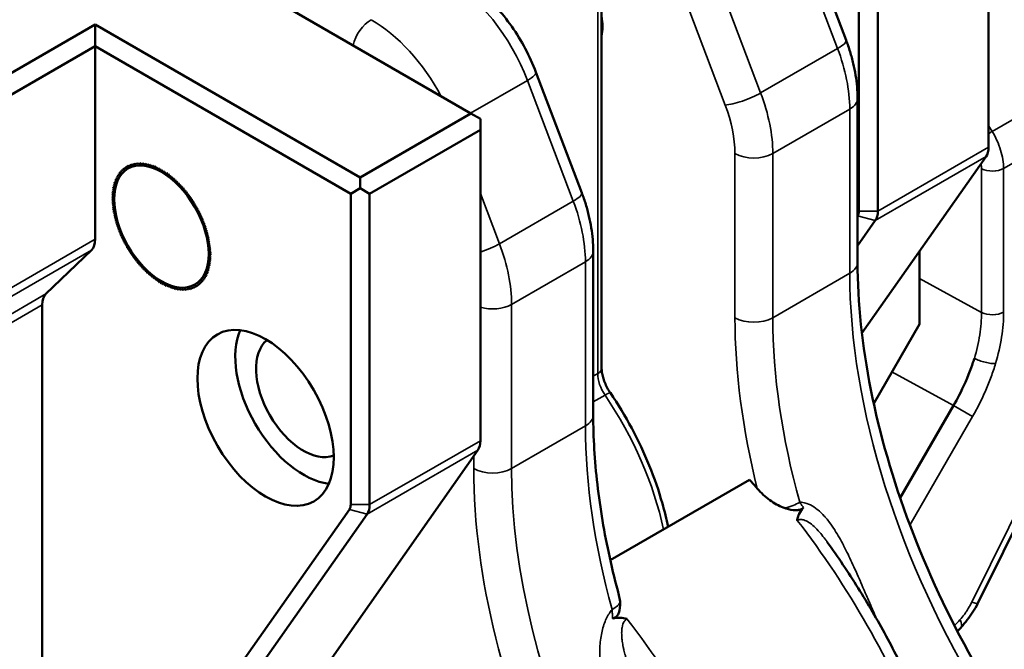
# Model space of a CAD drawing. Header units: millimetres. Extents: x 0 to 14369, y -869 to 2970.
# Tile 700 of 787: x 3628 to 3664, y 1817 to 1840. Entities that reach past the tile are written whole.
import ezdxf

# ---------------------------------------------------------------- set-up
doc = ezdxf.new("R2010")
doc.units = ezdxf.units.MM
doc.header["$LTSCALE"] = 10
doc.layers.add('Sichtbar (ISO)', color=7, linetype='Continuous', lineweight=50)
doc.layers.add('Sichtbar schmal (ISO)', color=7, linetype='Continuous', lineweight=35)

msp = doc.modelspace()

# ---------------------------------------------------------------- linework, layer by layer
at = {"layer": 'Sichtbar (ISO)'}
for p, q in [((3649.38, 1827.172), (3649.38, 1852.969)), ((3663.835, 1847.035), (3663.835, 1835.426)), ((3630.707, 1844.647), (3644.496, 1836.686)), ((3658.991, 1833.037), (3658.991, 1844.647)), ((3659.699, 1833.037), (3659.699, 1844.647)), ((3658.513, 1839.422), (3656.799, 1843.93)), ((3630.46, 1840.013), (3621.161, 1834.645)), ((3630.46, 1840.013), (3640.359, 1834.297)), ((3630.46, 1840.013), (3630.46, 1839.196)), ((3630.46, 1839.196), (3621.515, 1834.032)), ((3640.006, 1833.685), (3630.46, 1839.196)), ((3630.46, 1839.196), (3630.46, 1831.988)), ((3648.638, 1833.721), (3646.924, 1838.229)), ((3658.942, 1831.124), (3658.942, 1837.256)), ((3644.496, 1836.686), (3640.359, 1834.297)), ((3644.849, 1836.482), (3644.496, 1836.686)), ((3644.849, 1836.073), (3644.849, 1836.482)), ((3644.849, 1836.073), (3640.713, 1833.685)), ((3644.849, 1836.073), (3644.849, 1824.464)), ((3631.898, 1834.768), (3631.906, 1834.815)), ((3631.906, 1834.815), (3631.95, 1834.779)), ((3631.95, 1834.779), (3631.96, 1834.825)), ((3631.96, 1834.825), (3632.004, 1834.786)), ((3632.004, 1834.786), (3632.015, 1834.831)), ((3632.015, 1834.831), (3632.058, 1834.791)), ((3632.058, 1834.791), (3632.071, 1834.834)), ((3632.071, 1834.834), (3632.114, 1834.793)), ((3632.114, 1834.793), (3632.128, 1834.835)), ((3632.128, 1834.835), (3632.171, 1834.793)), ((3632.171, 1834.793), (3632.186, 1834.833)), ((3632.186, 1834.833), (3632.228, 1834.789)), ((3632.228, 1834.789), (3632.245, 1834.828)), ((3632.245, 1834.828), (3632.287, 1834.782)), ((3632.287, 1834.782), (3632.305, 1834.82)), ((3632.305, 1834.82), (3632.346, 1834.773)), ((3632.346, 1834.773), (3632.366, 1834.809)), ((3632.366, 1834.809), (3632.406, 1834.761)), ((3663.74, 1835.072), (3659.102, 1828.474)), ((3671.637, 1834.964), (3663.435, 1818.391)), ((3631.342, 1834.442), (3631.386, 1834.429)), ((3631.354, 1834.385), (3631.342, 1834.442)), ((3631.375, 1834.487), (3631.419, 1834.472)), ((3631.386, 1834.429), (3631.375, 1834.487)), ((3631.41, 1834.529), (3631.454, 1834.512)), ((3631.419, 1834.472), (3631.41, 1834.529)), ((3631.446, 1834.568), (3631.491, 1834.549)), ((3631.454, 1834.512), (3631.446, 1834.568)), ((3631.485, 1834.605), (3631.53, 1834.584)), ((3631.491, 1834.549), (3631.485, 1834.605)), ((3631.525, 1834.639), (3631.571, 1834.617)), ((3631.53, 1834.584), (3631.525, 1834.639)), ((3631.613, 1834.647), (3631.568, 1834.671)), ((3631.571, 1834.617), (3631.568, 1834.671)), ((3631.657, 1834.674), (3631.611, 1834.7)), ((3631.611, 1834.7), (3631.613, 1834.647)), ((3631.702, 1834.698), (3631.657, 1834.726)), ((3631.657, 1834.726), (3631.657, 1834.674)), ((3631.704, 1834.75), (3631.702, 1834.698)), ((3631.704, 1834.75), (3631.749, 1834.72)), ((3631.749, 1834.72), (3631.752, 1834.77)), ((3631.752, 1834.77), (3631.797, 1834.739)), ((3631.797, 1834.739), (3631.802, 1834.788)), ((3631.802, 1834.788), (3631.847, 1834.755)), ((3631.847, 1834.755), (3631.853, 1834.803)), ((3631.853, 1834.803), (3631.898, 1834.768)), ((3632.406, 1834.761), (3632.428, 1834.795)), ((3632.428, 1834.795), (3632.467, 1834.746)), ((3632.467, 1834.746), (3632.49, 1834.778)), ((3632.49, 1834.778), (3632.528, 1834.728)), ((3632.528, 1834.728), (3632.552, 1834.759)), ((3632.552, 1834.759), (3632.59, 1834.708)), ((3632.59, 1834.708), (3632.615, 1834.737)), ((3632.615, 1834.737), (3632.652, 1834.685)), ((3632.652, 1834.685), (3632.679, 1834.712)), ((3632.679, 1834.712), (3632.714, 1834.659)), ((3632.714, 1834.659), (3632.742, 1834.684)), ((3632.742, 1834.684), (3632.777, 1834.63)), ((3632.777, 1834.63), (3632.806, 1834.653)), ((3632.806, 1834.653), (3632.84, 1834.599)), ((3632.84, 1834.599), (3632.87, 1834.62)), ((3632.87, 1834.62), (3632.903, 1834.565)), ((3632.903, 1834.565), (3632.935, 1834.584)), ((3632.935, 1834.584), (3632.966, 1834.529)), ((3632.966, 1834.529), (3632.999, 1834.546)), ((3632.999, 1834.546), (3633.029, 1834.49)), ((3633.029, 1834.49), (3633.063, 1834.505)), ((3633.063, 1834.505), (3633.092, 1834.448)), ((3633.092, 1834.448), (3633.127, 1834.462)), ((3633.127, 1834.462), (3633.155, 1834.404)), ((3631.185, 1834.127), (3631.226, 1834.126)), ((3631.206, 1834.068), (3631.185, 1834.127)), ((3631.206, 1834.185), (3631.247, 1834.182)), ((3631.226, 1834.126), (3631.206, 1834.185)), ((3631.229, 1834.241), (3631.271, 1834.236)), ((3631.247, 1834.182), (3631.229, 1834.241)), ((3631.254, 1834.295), (3631.297, 1834.288)), ((3631.271, 1834.236), (3631.254, 1834.295)), ((3631.281, 1834.346), (3631.324, 1834.337)), ((3631.297, 1834.288), (3631.281, 1834.346)), ((3631.31, 1834.395), (3631.354, 1834.385)), ((3631.324, 1834.337), (3631.31, 1834.395)), ((3633.155, 1834.404), (3633.191, 1834.416)), ((3633.191, 1834.416), (3633.217, 1834.358)), ((3633.217, 1834.358), (3633.254, 1834.368)), ((3633.254, 1834.368), (3633.279, 1834.31)), ((3633.279, 1834.31), (3633.317, 1834.317)), ((3633.317, 1834.317), (3633.341, 1834.259)), ((3633.341, 1834.259), (3633.38, 1834.264)), ((3633.38, 1834.264), (3633.402, 1834.206)), ((3633.402, 1834.206), (3633.442, 1834.209)), ((3633.442, 1834.209), (3633.463, 1834.151)), ((3633.463, 1834.151), (3633.503, 1834.152)), ((3633.503, 1834.152), (3633.523, 1834.094)), ((3633.523, 1834.094), (3633.564, 1834.093)), ((3633.564, 1834.093), (3633.582, 1834.035)), ((3640.359, 1834.297), (3640.359, 1833.889)), ((3631.105, 1833.739), (3631.141, 1833.75)), ((3631.134, 1833.682), (3631.105, 1833.739)), ((3631.113, 1833.808), (3631.15, 1833.817)), ((3631.141, 1833.75), (3631.113, 1833.808)), ((3631.123, 1833.875), (3631.161, 1833.883)), ((3631.15, 1833.817), (3631.123, 1833.875)), ((3631.135, 1833.941), (3631.174, 1833.946)), ((3631.161, 1833.883), (3631.135, 1833.941)), ((3631.15, 1834.005), (3631.189, 1834.008)), ((3631.174, 1833.946), (3631.15, 1834.005)), ((3631.166, 1834.067), (3631.206, 1834.068)), ((3631.189, 1834.008), (3631.166, 1834.067)), ((3633.582, 1834.035), (3633.624, 1834.032)), ((3633.624, 1834.032), (3633.641, 1833.974)), ((3633.641, 1833.974), (3633.683, 1833.969)), ((3633.683, 1833.969), (3633.698, 1833.911)), ((3633.698, 1833.911), (3633.741, 1833.904)), ((3633.741, 1833.904), (3633.755, 1833.846)), ((3633.755, 1833.846), (3633.798, 1833.837)), ((3633.798, 1833.837), (3633.811, 1833.78)), ((3633.811, 1833.78), (3633.854, 1833.769)), ((3633.854, 1833.769), (3633.865, 1833.712)), ((3633.865, 1833.712), (3633.909, 1833.699)), ((3640.359, 1833.889), (3640.006, 1833.685)), ((3640.713, 1833.685), (3640.359, 1833.889)), ((3631.095, 1833.522), (3631.128, 1833.54)), ((3631.128, 1833.467), (3631.095, 1833.522)), ((3631.096, 1833.596), (3631.13, 1833.612)), ((3631.128, 1833.54), (3631.096, 1833.596)), ((3631.096, 1833.448), (3631.128, 1833.467)), ((3631.13, 1833.393), (3631.096, 1833.448)), ((3631.1, 1833.668), (3631.134, 1833.682)), ((3631.13, 1833.612), (3631.1, 1833.668)), ((3631.1, 1833.372), (3631.13, 1833.393)), ((3631.134, 1833.318), (3631.1, 1833.372)), ((3633.909, 1833.699), (3633.919, 1833.642)), ((3633.919, 1833.642), (3633.963, 1833.627)), ((3633.963, 1833.627), (3633.971, 1833.571)), ((3633.971, 1833.571), (3634.016, 1833.555)), ((3634.016, 1833.555), (3634.022, 1833.499)), ((3634.022, 1833.499), (3634.067, 1833.48)), ((3634.067, 1833.48), (3634.072, 1833.425)), ((3634.072, 1833.425), (3634.117, 1833.405)), ((3634.117, 1833.405), (3634.12, 1833.351)), ((3634.12, 1833.351), (3634.165, 1833.328)), ((3640.006, 1822.076), (3640.006, 1833.685)), ((3640.713, 1822.076), (3640.713, 1833.685)), ((3631.105, 1833.295), (3631.134, 1833.318)), ((3631.141, 1833.242), (3631.105, 1833.295)), ((3631.113, 1833.216), (3631.141, 1833.242)), ((3631.15, 1833.164), (3631.113, 1833.216)), ((3631.123, 1833.137), (3631.15, 1833.164)), ((3631.161, 1833.086), (3631.123, 1833.137)), ((3631.135, 1833.058), (3631.161, 1833.086)), ((3631.174, 1833.008), (3631.135, 1833.058)), ((3631.15, 1832.977), (3631.174, 1833.008)), ((3631.189, 1832.928), (3631.15, 1832.977)), ((3634.167, 1833.275), (3634.165, 1833.328)), ((3634.212, 1833.251), (3634.167, 1833.275)), ((3634.212, 1833.198), (3634.212, 1833.251)), ((3634.258, 1833.172), (3634.212, 1833.198)), ((3634.256, 1833.12), (3634.258, 1833.172)), ((3634.302, 1833.092), (3634.256, 1833.12)), ((3634.302, 1833.092), (3634.298, 1833.042)), ((3634.298, 1833.042), (3634.344, 1833.012)), ((3634.344, 1833.012), (3634.339, 1832.963)), ((3631.166, 1832.896), (3631.189, 1832.928)), ((3631.206, 1832.848), (3631.166, 1832.896)), ((3631.185, 1832.814), (3631.206, 1832.848)), ((3631.226, 1832.768), (3631.185, 1832.814)), ((3631.206, 1832.732), (3631.226, 1832.768)), ((3631.247, 1832.687), (3631.206, 1832.732)), ((3631.229, 1832.649), (3631.247, 1832.687)), ((3631.271, 1832.605), (3631.229, 1832.649)), ((3631.254, 1832.567), (3631.271, 1832.605)), ((3634.339, 1832.963), (3634.384, 1832.931)), ((3634.384, 1832.931), (3634.378, 1832.883)), ((3634.378, 1832.883), (3634.423, 1832.85)), ((3634.423, 1832.85), (3634.415, 1832.803)), ((3634.415, 1832.803), (3634.46, 1832.768)), ((3634.46, 1832.768), (3634.45, 1832.722)), ((3634.45, 1832.722), (3634.495, 1832.685)), ((3634.495, 1832.685), (3634.484, 1832.641)), ((3634.484, 1832.641), (3634.528, 1832.603)), ((3634.528, 1832.603), (3634.515, 1832.559)), ((3658.944, 1832.861), (3658.942, 1832.857)), ((3658.942, 1831.742), (3659.604, 1832.684)), ((3631.297, 1832.524), (3631.254, 1832.567)), ((3631.281, 1832.484), (3631.297, 1832.524)), ((3631.324, 1832.443), (3631.281, 1832.484)), ((3631.31, 1832.401), (3631.324, 1832.443)), ((3631.354, 1832.361), (3631.31, 1832.401)), ((3631.342, 1832.318), (3631.354, 1832.361)), ((3631.386, 1832.28), (3631.342, 1832.318)), ((3631.375, 1832.235), (3631.386, 1832.28)), ((3631.419, 1832.199), (3631.375, 1832.235)), ((3634.515, 1832.559), (3634.559, 1832.52)), ((3634.559, 1832.52), (3634.545, 1832.478)), ((3634.545, 1832.478), (3634.588, 1832.437)), ((3634.588, 1832.437), (3634.572, 1832.397)), ((3634.572, 1832.397), (3634.615, 1832.354)), ((3634.615, 1832.354), (3634.598, 1832.315)), ((3634.598, 1832.315), (3634.64, 1832.271)), ((3634.64, 1832.271), (3634.622, 1832.234)), ((3634.622, 1832.234), (3634.663, 1832.189)), ((3631.41, 1832.153), (3631.419, 1832.199)), ((3631.454, 1832.118), (3631.41, 1832.153)), ((3631.446, 1832.071), (3631.454, 1832.118)), ((3631.491, 1832.038), (3631.446, 1832.071)), ((3631.485, 1831.99), (3631.491, 1832.038)), ((3631.53, 1831.958), (3631.485, 1831.99)), ((3631.525, 1831.909), (3631.53, 1831.958)), ((3631.571, 1831.879), (3631.525, 1831.909)), ((3631.568, 1831.828), (3631.571, 1831.879)), ((3634.663, 1832.189), (3634.643, 1832.153)), ((3634.643, 1832.153), (3634.684, 1832.107)), ((3634.684, 1832.107), (3634.663, 1832.073)), ((3634.663, 1832.073), (3634.703, 1832.025)), ((3634.703, 1832.025), (3634.68, 1831.993)), ((3634.68, 1831.993), (3634.719, 1831.944)), ((3634.719, 1831.944), (3634.695, 1831.913)), ((3634.695, 1831.913), (3634.734, 1831.863)), ((3634.734, 1831.863), (3634.709, 1831.834)), ((3628.621, 1829.947), (3630.318, 1831.58)), ((3631.568, 1831.828), (3631.613, 1831.8)), ((3631.613, 1831.8), (3631.611, 1831.749)), ((3631.611, 1831.749), (3631.657, 1831.723)), ((3631.657, 1831.723), (3631.657, 1831.67)), ((3631.657, 1831.67), (3631.702, 1831.646)), ((3631.702, 1831.646), (3631.704, 1831.593)), ((3631.749, 1831.57), (3631.704, 1831.593)), ((3631.752, 1831.516), (3631.749, 1831.57)), ((3631.797, 1831.495), (3631.752, 1831.516)), ((3631.802, 1831.44), (3631.797, 1831.495)), ((3634.709, 1831.834), (3634.746, 1831.783)), ((3634.746, 1831.783), (3634.719, 1831.756)), ((3634.719, 1831.756), (3634.756, 1831.704)), ((3634.756, 1831.704), (3634.728, 1831.679)), ((3634.728, 1831.679), (3634.764, 1831.626)), ((3634.764, 1831.626), (3634.735, 1831.603)), ((3634.735, 1831.603), (3634.77, 1831.549)), ((3634.77, 1831.549), (3634.739, 1831.528)), ((3634.739, 1831.528), (3634.773, 1831.473)), ((3649.067, 1831.554), (3649.067, 1825.423)), ((3661.254, 1828.812), (3661.254, 1831.535)), ((3631.847, 1831.422), (3631.802, 1831.44)), ((3631.853, 1831.366), (3631.847, 1831.422)), ((3631.898, 1831.349), (3631.853, 1831.366)), ((3631.906, 1831.293), (3631.898, 1831.349)), ((3631.95, 1831.279), (3631.906, 1831.293)), ((3631.96, 1831.222), (3631.95, 1831.279)), ((3632.004, 1831.209), (3631.96, 1831.222)), ((3632.015, 1831.152), (3632.004, 1831.209)), ((3632.058, 1831.141), (3632.015, 1831.152)), ((3632.071, 1831.084), (3632.058, 1831.141)), ((3634.764, 1831.182), (3634.728, 1831.17)), ((3634.728, 1831.17), (3634.756, 1831.113)), ((3634.77, 1831.253), (3634.735, 1831.239)), ((3634.735, 1831.239), (3634.764, 1831.182)), ((3634.773, 1831.325), (3634.739, 1831.309)), ((3634.739, 1831.309), (3634.77, 1831.253)), ((3634.773, 1831.473), (3634.741, 1831.454)), ((3634.741, 1831.454), (3634.774, 1831.398)), ((3634.774, 1831.398), (3634.741, 1831.381)), ((3634.741, 1831.381), (3634.773, 1831.325)), ((3632.114, 1831.075), (3632.071, 1831.084)), ((3632.128, 1831.017), (3632.114, 1831.075)), ((3632.171, 1831.01), (3632.128, 1831.017)), ((3632.186, 1830.952), (3632.171, 1831.01)), ((3632.228, 1830.947), (3632.186, 1830.952)), ((3632.245, 1830.889), (3632.228, 1830.947)), ((3632.287, 1830.886), (3632.245, 1830.889)), ((3632.305, 1830.828), (3632.287, 1830.886)), ((3632.346, 1830.827), (3632.305, 1830.828)), ((3632.366, 1830.768), (3632.346, 1830.827)), ((3632.406, 1830.77), (3632.366, 1830.768)), ((3632.428, 1830.711), (3632.406, 1830.77)), ((3634.643, 1830.794), (3634.663, 1830.736)), ((3634.684, 1830.794), (3634.643, 1830.794)), ((3634.703, 1830.854), (3634.663, 1830.853)), ((3634.663, 1830.853), (3634.684, 1830.794)), ((3634.719, 1830.916), (3634.68, 1830.912)), ((3634.68, 1830.912), (3634.703, 1830.854)), ((3634.734, 1830.98), (3634.695, 1830.974)), ((3634.695, 1830.974), (3634.719, 1830.916)), ((3634.746, 1831.046), (3634.709, 1831.038)), ((3634.709, 1831.038), (3634.734, 1830.98)), ((3634.756, 1831.113), (3634.719, 1831.103)), ((3634.719, 1831.103), (3634.746, 1831.046)), ((3632.467, 1830.715), (3632.428, 1830.711)), ((3632.49, 1830.656), (3632.467, 1830.715)), ((3632.528, 1830.662), (3632.49, 1830.656)), ((3632.552, 1830.604), (3632.528, 1830.662)), ((3632.59, 1830.611), (3632.552, 1830.604)), ((3632.615, 1830.553), (3632.59, 1830.611)), ((3632.652, 1830.563), (3632.615, 1830.553)), ((3632.679, 1830.505), (3632.652, 1830.563)), ((3632.714, 1830.516), (3632.679, 1830.505)), ((3632.742, 1830.459), (3632.714, 1830.516)), ((3632.777, 1830.473), (3632.742, 1830.459)), ((3632.806, 1830.416), (3632.777, 1830.473)), ((3632.84, 1830.431), (3632.806, 1830.416)), ((3632.87, 1830.375), (3632.84, 1830.431)), ((3632.903, 1830.392), (3632.87, 1830.375)), ((3632.935, 1830.336), (3632.903, 1830.392)), ((3634.415, 1830.409), (3634.423, 1830.353)), ((3634.46, 1830.392), (3634.415, 1830.409)), ((3634.45, 1830.449), (3634.46, 1830.392)), ((3634.495, 1830.434), (3634.45, 1830.449)), ((3634.484, 1830.491), (3634.495, 1830.434)), ((3634.528, 1830.479), (3634.484, 1830.491)), ((3634.515, 1830.536), (3634.528, 1830.479)), ((3634.559, 1830.525), (3634.515, 1830.536)), ((3634.545, 1830.583), (3634.559, 1830.525)), ((3634.588, 1830.575), (3634.545, 1830.583)), ((3634.572, 1830.633), (3634.588, 1830.575)), ((3634.615, 1830.626), (3634.572, 1830.633)), ((3634.598, 1830.685), (3634.615, 1830.626)), ((3634.64, 1830.68), (3634.598, 1830.685)), ((3634.622, 1830.739), (3634.64, 1830.68)), ((3634.663, 1830.736), (3634.622, 1830.739)), ((3632.966, 1830.356), (3632.935, 1830.336)), ((3632.999, 1830.301), (3632.966, 1830.356)), ((3633.029, 1830.322), (3632.999, 1830.301)), ((3633.063, 1830.267), (3633.029, 1830.322)), ((3633.092, 1830.291), (3633.063, 1830.267)), ((3633.127, 1830.237), (3633.092, 1830.291)), ((3633.155, 1830.262), (3633.127, 1830.237)), ((3633.191, 1830.209), (3633.155, 1830.262)), ((3633.217, 1830.236), (3633.191, 1830.209)), ((3633.254, 1830.184), (3633.217, 1830.236)), ((3633.279, 1830.213), (3633.254, 1830.184)), ((3633.317, 1830.162), (3633.279, 1830.213)), ((3633.341, 1830.192), (3633.317, 1830.162)), ((3633.38, 1830.142), (3633.341, 1830.192)), ((3633.402, 1830.175), (3633.38, 1830.142)), ((3633.442, 1830.126), (3633.402, 1830.175)), ((3633.463, 1830.16), (3633.442, 1830.126)), ((3633.503, 1830.112), (3633.463, 1830.16)), ((3633.523, 1830.148), (3633.503, 1830.112)), ((3633.564, 1830.101), (3633.523, 1830.148)), ((3633.582, 1830.138), (3633.564, 1830.101)), ((3633.624, 1830.093), (3633.582, 1830.138)), ((3633.641, 1830.132), (3633.624, 1830.093)), ((3633.683, 1830.088), (3633.641, 1830.132)), ((3633.698, 1830.128), (3633.683, 1830.088)), ((3633.741, 1830.086), (3633.698, 1830.128)), ((3633.755, 1830.127), (3633.741, 1830.086)), ((3633.798, 1830.086), (3633.755, 1830.127)), ((3633.811, 1830.129), (3633.798, 1830.086)), ((3633.854, 1830.09), (3633.811, 1830.129)), ((3633.865, 1830.134), (3633.854, 1830.09)), ((3633.909, 1830.096), (3633.865, 1830.134)), ((3633.919, 1830.142), (3633.909, 1830.096)), ((3633.963, 1830.106), (3633.919, 1830.142)), ((3633.971, 1830.153), (3633.963, 1830.106)), ((3634.016, 1830.118), (3633.971, 1830.153)), ((3634.022, 1830.166), (3634.016, 1830.118)), ((3634.067, 1830.133), (3634.022, 1830.166)), ((3634.072, 1830.182), (3634.067, 1830.133)), ((3634.117, 1830.151), (3634.072, 1830.182)), ((3634.12, 1830.201), (3634.117, 1830.151)), ((3634.165, 1830.171), (3634.12, 1830.201)), ((3634.165, 1830.171), (3634.167, 1830.223)), ((3634.167, 1830.223), (3634.212, 1830.195)), ((3634.212, 1830.195), (3634.212, 1830.247)), ((3634.212, 1830.247), (3634.258, 1830.221)), ((3634.258, 1830.221), (3634.256, 1830.274)), ((3634.256, 1830.274), (3634.302, 1830.25)), ((3634.298, 1830.304), (3634.302, 1830.25)), ((3634.344, 1830.281), (3634.298, 1830.304)), ((3634.339, 1830.336), (3634.344, 1830.281)), ((3634.384, 1830.316), (3634.339, 1830.336)), ((3634.378, 1830.371), (3634.384, 1830.316)), ((3634.423, 1830.353), (3634.378, 1830.371)), ((3628.48, 1829.539), (3628.48, 1814.212)), ((3659.545, 1825.852), (3661.254, 1828.812)), ((3662.529, 1825.78), (3660.534, 1822.324)), ((3644.755, 1824.111), (3637.699, 1814.074)), ((3649.703, 1820.002), (3654.904, 1823.005)), ((3639.958, 1821.899), (3632.903, 1811.862)), ((3633.563, 1811.685), (3640.618, 1821.722)), ((3657.807, 1820.681), (3657.807, 1820.68)), ((3649.466, 1817.598), (3649.466, 1817.598))]:
    msp.add_line(p, q, dxfattribs=at)
for centre, major_axis, ratio, start_param, end_param in [((3647.642, 1840.952), (-1.25, 2.165), 0.57735, 3.741483, 4.112499), ((3663.128, 1835.834), (0.5, -0.866), 0.57735, 0.261799, 0.785398), ((3658.638, 1833.241), (0.25, -0.433), 0.57735, 0.261799, 0.785398), ((3658.991, 1833.446), (0.5, -0.866), 0.57735, 0.261799, 0.785398), ((3629.753, 1832.396), (0.5, -0.866), 0.57735, 0.141897, 0.785398), ((3629.187, 1829.13), (-0.5, 0.866), 0.57735, 0.141897, 0.785398), ((3638.238, 1826.133), (-1.8, 3.118), 0.57735, 0.403715, 2.737878), ((3638.238, 1826.133), (-1.25, 2.165), 0.57735, 0.091344, 3.050249), ((3644.142, 1824.872), (0.5, -0.866), 0.57735, 0.261799, 0.785398), ((3648.958, 1811.792), (-9.905, 17.156), 0.57735, 5.036287, 5.059413), ((3639.652, 1822.28), (0.25, -0.433), 0.57735, 0.261799, 0.785398), ((3640.006, 1822.484), (0.5, -0.866), 0.57735, 0.261799, 0.785398), ((3662.36, 1818.923), (1.076, -0.532), 0.090167, 6.273001, 6.283185)]:
    msp.add_ellipse(centre, major_axis=major_axis, ratio=ratio, start_param=start_param, end_param=end_param, dxfattribs=at)
for centre, major_axis in [((3632.935, 1832.46), (-1.25, 2.165)), ((3636.824, 1825.316), (1.8, -3.118))]:
    msp.add_ellipse(centre, major_axis=major_axis, ratio=0.57735, dxfattribs=at)
for points, knots in [([(3644.024, 1841.828), (3644.277, 1841.682), (3644.521, 1841.51), (3644.989, 1841.124), (3645.213, 1840.909), (3645.637, 1840.443), (3645.837, 1840.193), (3646.205, 1839.667), (3646.375, 1839.39), (3646.677, 1838.82), (3646.811, 1838.527), (3646.924, 1838.229)], [6.283185, 6.283185, 6.283185, 6.283185, 6.494867, 6.494867, 6.706548, 6.706548, 6.918229, 6.918229, 7.129911, 7.129911, 7.341592, 7.341592, 7.341592, 7.341592]), ([(3658.942, 1837.256), (3658.942, 1837.397), (3658.935, 1837.539), (3658.911, 1837.826), (3658.893, 1837.97), (3658.846, 1838.26), (3658.816, 1838.406), (3658.747, 1838.697), (3658.708, 1838.843), (3658.618, 1839.133), (3658.568, 1839.278), (3658.513, 1839.422)], [4.712389, 4.712389, 4.712389, 4.712389, 4.8148669, 4.8148669, 4.9173448, 4.9173448, 5.0198227, 5.0198227, 5.1223005, 5.1223005, 5.2247784, 5.2247784, 5.2247784, 5.2247784]), ([(3649.067, 1831.554), (3649.067, 1831.695), (3649.06, 1831.838), (3649.036, 1832.125), (3649.018, 1832.269), (3648.971, 1832.559), (3648.942, 1832.704), (3648.872, 1832.996), (3648.833, 1833.141), (3648.743, 1833.432), (3648.693, 1833.577), (3648.638, 1833.721)], [4.712389, 4.712389, 4.712389, 4.712389, 4.8148669, 4.8148669, 4.9173448, 4.9173448, 5.0198227, 5.0198227, 5.1223005, 5.1223005, 5.2247784, 5.2247784, 5.2247784, 5.2247784]), ([(3658.942, 1831.124), (3658.942, 1829.629), (3659.107, 1828.024), (3659.768, 1824.708), (3660.262, 1822.997), (3661.548, 1819.589), (3662.34, 1817.891), (3663.512, 1815.798), (3663.779, 1815.344), (3664.055, 1814.896)], [1.5707963, 1.5707963, 1.5707963, 1.5707963, 1.8249661, 1.8249661, 2.0791358, 2.0791358, 2.3333056, 2.3333056, 2.4047554, 2.4047554, 2.4047554, 2.4047554]), ([(3662.529, 1825.78), (3662.66, 1826.005), (3662.814, 1826.299), (3663.146, 1827.057), (3663.25, 1827.369), (3663.302, 1827.529), (3663.304, 1827.536), (3663.305, 1827.539)], [-0.09814492, -0.09814492, -0.09814492, -0.09814492, -0.05248386, -0.05248386, 0, 0, 0.00088573, 0.00088573, 0.00088573, 0.00088573]), ([(3649.38, 1827.172), (3649.38, 1827.124), (3649.384, 1827.07), (3649.401, 1826.955), (3649.414, 1826.893), (3649.449, 1826.765), (3649.471, 1826.699), (3649.525, 1826.567), (3649.556, 1826.501), (3649.625, 1826.371), (3649.664, 1826.308), (3649.705, 1826.248)], [4.712389, 4.712389, 4.712389, 4.712389, 4.8947689, 4.8947689, 5.0771488, 5.0771488, 5.2595287, 5.2595287, 5.4419087, 5.4419087, 5.6242886, 5.6242886, 5.6242886, 5.6242886]), ([(3649.705, 1826.248), (3649.993, 1825.823), (3650.261, 1825.38), (3650.749, 1824.472), (3650.968, 1824.007), (3651.351, 1823.067), (3651.515, 1822.593), (3651.73, 1821.828), (3651.801, 1821.537), (3651.86, 1821.248)], [3.8004894, 3.8004894, 3.8004894, 3.8004894, 3.9806493, 3.9806493, 4.1608092, 4.1608092, 4.3409691, 4.3409691, 4.4527205, 4.4527205, 4.4527205, 4.4527205]), ([(3649.067, 1825.423), (3649.067, 1825.007), (3649.079, 1824.582), (3649.131, 1823.717), (3649.169, 1823.278), (3649.272, 1822.387), (3649.336, 1821.935), (3649.49, 1821.022), (3649.579, 1820.561), (3649.784, 1819.632), (3649.899, 1819.163), (3650.026, 1818.693)], [1.5707963, 1.5707963, 1.5707963, 1.5707963, 1.6415713, 1.6415713, 1.7123464, 1.7123464, 1.7831214, 1.7831214, 1.8538964, 1.8538964, 1.9246714, 1.9246714, 1.9246714, 1.9246714]), ([(3656.24, 1821.942), (3656.213, 1821.951), (3656.187, 1821.961), (3656, 1822.033), (3655.832, 1822.126), (3655.496, 1822.368), (3655.334, 1822.515), (3655.196, 1822.674)], [0.4389223, 0.4389223, 0.4389223, 0.4389223, 0.4476589, 0.4476589, 0.5001998, 0.5001998, 0.5553524, 0.5553524, 0.5553524, 0.5553524]), ([(3656.24, 1821.942), (3656.254, 1821.938), (3656.267, 1821.933), (3656.37, 1821.902), (3656.508, 1821.866), (3656.686, 1821.867), (3656.73, 1821.872), (3656.798, 1821.889), (3656.823, 1821.898), (3656.854, 1821.913), (3656.861, 1821.917), (3656.889, 1821.934), (3656.909, 1821.949), (3656.927, 1821.966)], [-0.08731532, -0.08731532, -0.08731532, -0.08731532, -0.08058853, -0.08058853, -0.03663605, -0.03663605, -0.02177314, -0.02177314, -0.0122244, -0.0122244, -0.00922409, -0.00922409, -0.00000418, -0.00000418, -0.00000418, -0.00000418]), ([(3656.927, 1821.966), (3656.857, 1821.9), (3656.8, 1821.823), (3656.73, 1821.674), (3656.7, 1821.591), (3656.69, 1821.489), (3656.69, 1821.488), (3656.69, 1821.486)], [-0.08711537, -0.08711537, -0.08711537, -0.08711537, -0.03614257, -0.03614257, 0, 0, 0.00052818, 0.00052818, 0.00052818, 0.00052818]), ([(3661.704, 1813.538), (3661.468, 1814.136), (3661.213, 1814.73), (3660.649, 1815.943), (3660.338, 1816.561), (3659.677, 1817.777), (3659.327, 1818.376), (3658.592, 1819.548), (3658.208, 1820.122), (3657.807, 1820.68)], [5.2445371, 5.2445371, 5.2445371, 5.2445371, 5.3458019, 5.3458019, 5.4529799, 5.4529799, 5.5601579, 5.5601579, 5.6673359, 5.6673359, 5.6673359, 5.6673359]), ([(3650.026, 1818.693), (3650.047, 1818.614), (3650.061, 1818.538), (3650.068, 1818.455), (3650.068, 1818.446), (3650.069, 1818.437)], [0.25845879, 0.25845879, 0.25845879, 0.25845879, 0.28405316, 0.28405316, 0.28719215, 0.28719215, 0.28719215, 0.28719215]), ([(3650.069, 1818.437), (3650.077, 1818.295), (3650.064, 1818.148), (3650.005, 1817.996), (3649.985, 1817.958), (3649.942, 1817.907), (3649.924, 1817.89), (3649.884, 1817.86), (3649.861, 1817.848), (3649.824, 1817.833), (3649.81, 1817.829), (3649.797, 1817.826)], [0.00000121, 0.00000121, 0.00000121, 0.00000121, 0.05030669, 0.05030669, 0.0681473, 0.0681473, 0.07860657, 0.07860657, 0.08916185, 0.08916185, 0.0946502, 0.0946502, 0.0946502, 0.0946502]), ([(3663.433, 1818.388), (3663.325, 1818.171), (3663.188, 1817.964), (3662.967, 1817.678), (3662.889, 1817.586), (3662.81, 1817.497)], [0.0002188, 0.0002188, 0.0002188, 0.0002188, 0.0732371, 0.0732371, 0.1098078, 0.1098078, 0.1098078, 0.1098078]), ([(3649.797, 1817.826), (3649.882, 1817.845), (3649.972, 1817.854), (3650.149, 1817.849), (3650.235, 1817.836), (3650.322, 1817.813), (3650.324, 1817.812), (3650.326, 1817.812)], [0.00106253, 0.00106253, 0.00106253, 0.00106253, 0.03145088, 0.03145088, 0.05880463, 0.05880463, 0.05932217, 0.05932217, 0.05932217, 0.05932217])]:
    msp.add_open_spline(points, degree=3, knots=knots, dxfattribs=at)
msp.add_open_spline([(3662.806, 1817.492), (3662.762, 1817.441), (3662.717, 1817.391), (3662.67, 1817.342)], degree=3, dxfattribs=at)
at = {"layer": 'Sichtbar schmal (ISO)'}
for p, q in [((3663.968, 1836.016), (3795.314, 1911.849)), ((3795.713, 1910.446), (3664.398, 1834.631)), ((3649.233, 1826.968), (3649.233, 1852.765)), ((3658.195, 1839.111), (3656.48, 1843.62)), ((3653.606, 1841.96), (3655.32, 1837.451)), ((3653.997, 1836.999), (3652.282, 1841.507)), ((3655.32, 1837.451), (3658.195, 1839.111)), ((3646.606, 1837.918), (3644.483, 1836.693)), ((3648.32, 1833.41), (3646.606, 1837.918)), ((3655.774, 1835.188), (3658.649, 1836.847)), ((3658.649, 1830.716), (3658.649, 1836.847)), ((3663.835, 1836.232), (3663.968, 1836.016)), ((3663.99, 1835.98), (3663.99, 1835.98)), ((3654.36, 1829.057), (3654.36, 1835.188)), ((3655.774, 1829.057), (3655.774, 1835.188)), ((3659.699, 1833.037), (3663.835, 1835.426)), ((3663.74, 1835.072), (3659.604, 1832.684)), ((3663.208, 1818.434), (3671.41, 1835.007)), ((3663.572, 1834.619), (3663.572, 1829.255)), ((3664.398, 1834.631), (3664.398, 1829.268)), ((3644.849, 1833.692), (3645.562, 1831.817)), ((3645.562, 1831.817), (3648.32, 1833.41)), ((3658.991, 1833.037), (3659.699, 1833.037)), ((3659.604, 1832.684), (3658.944, 1832.861)), ((3621.515, 1826.824), (3630.46, 1831.988)), ((3630.318, 1831.58), (3621.373, 1826.416)), ((3646.016, 1829.554), (3648.774, 1831.146)), ((3648.774, 1831.146), (3648.774, 1825.015)), ((3655.774, 1829.057), (3658.649, 1830.716)), ((3663.572, 1829.255), (3661.254, 1830.515)), ((3619.676, 1824.783), (3628.621, 1829.947)), ((3628.48, 1829.539), (3619.535, 1824.374)), ((3646.016, 1829.554), (3646.016, 1823.423)), ((3649.233, 1826.968), (3649.067, 1826.872)), ((3660.226, 1827.032), (3662.529, 1825.78)), ((3649.508, 1826.164), (3649.067, 1825.91)), ((3663.24, 1825.37), (3662.529, 1825.78)), ((3663.24, 1825.37), (3660.897, 1821.313)), ((3646.016, 1823.423), (3648.774, 1825.015)), ((3640.713, 1822.076), (3644.849, 1824.464)), ((3644.755, 1824.111), (3640.618, 1821.722)), ((3644.602, 1823.423), (3644.602, 1823.893)), ((3640.006, 1822.076), (3640.713, 1822.076)), ((3640.618, 1821.722), (3639.958, 1821.899)), ((3649.787, 1817.85), (3649.787, 1817.85)), ((3650.165, 1817.574), (3650.165, 1817.574)), ((3650.13, 1817.197), (3650.131, 1817.198)), ((3649.349, 1817.103), (3649.349, 1817.103))]:
    msp.add_line(p, q, dxfattribs=at)
for centre, major_axis, ratio, start_param, end_param in [((3643.524, 1837.696), (-2.5, 4.33), 0.57735, 4.43938, 5.497787), ((3640.766, 1839.37), (0.5, 0.866), 0.57735, 0.785398, 2.048363), ((3640.766, 1836.104), (2.5, -4.33), 0.57735, 1.519607, 2.356194), ((3657.578, 1839.066), (0.935, 0.355), 0.220152, 5.345768, 6.283185), ((3655.113, 1838.889), (-2.5, 4.33), 0.57735, 3.926991, 4.43938), ((3645.989, 1837.874), (0.935, 0.355), 0.220152, 5.345768, 6.283185), ((3654.704, 1837.407), (0.935, 0.355), 0.220152, 3.774971, 5.345768), ((3652.239, 1837.229), (-2.5, 4.33), 0.57735, 3.926991, 4.43938), ((3657.942, 1837.256), (1, 0), 0.57735, 5.497787, 6.283185), ((3651.531, 1836.821), (-2, 3.464), 0.57735, 3.926991, 4.43938), ((3663.67, 1835.845), (0.519, 0.321), 0.021378, 5.022392, 5.311056), ((3655.067, 1835.596), (1, 0), 0.57735, 3.926991, 5.497787), ((3663.973, 1834.884), (0.61, 0), 0.57735, 3.995359, 5.481778), ((3647.703, 1833.365), (0.935, 0.355), 0.220152, 5.345768, 6.283185), ((3645.238, 1833.187), (2.5, -4.33), 0.57735, 0.785398, 1.297788), ((3644.946, 1831.773), (0.935, 0.355), 0.220152, 4.525947, 5.345768), ((3642.481, 1831.595), (2.5, -4.33), 0.57735, 0.785398, 1.297788), ((3648.067, 1831.554), (1, 0), 0.57735, 5.497787, 6.283185), ((3657.942, 1831.124), (1, 0), 0.57735, 5.497787, 6.283185), ((3673.98, 1821.865), (10.841, -18.776), 0.57735, 3.926991, 4.761896), ((3645.309, 1829.962), (-1, 0), 0.57735, 1.09323, 2.356194), ((3670.398, 1819.797), (-11.341, 19.642), 0.57735, 0.785398, 1.109652), ((3655.067, 1829.465), (1, 0), 0.57735, 3.926991, 5.497787), ((3671.105, 1820.205), (-10.841, 18.776), 0.57735, 0.785398, 1.149892), ((3663.973, 1829.52), (0.61, 0), 0.57735, 3.994485, 5.482653), ((3659.114, 1826.522), (-4.159, -5.445), 0.598583, 2.137786, 2.476029), ((3648.88, 1827.172), (0.5, 0), 0.57735, 5.497787, 6.283185), ((3649.94, 1826.56), (-0.5, 0.866), 0.57735, 0.785398, 1.697298), ((3649.291, 1825.967), (0.414, 0.281), 0.103013, 0, 0.95153), ((3645.698, 1822.683), (-4.4, 7.621), 0.57735, 4.198718, 4.83889), ((3662.281, 1825.871), (0.866, -0.5), 0.000023, 1.306993, 1.307058), ((3648.067, 1825.423), (1, 0), 0.57735, 5.497787, 6.283185), ((3664.105, 1816.164), (10.841, -18.776), 0.57735, 3.926991, 4.289633), ((3645.309, 1823.831), (1, 0), 0.57735, 3.926991, 5.497787), ((3660.64, 1814.163), (11.341, -19.642), 0.57735, 3.926991, 5.198829), ((3661.347, 1814.571), (10.841, -18.776), 0.57735, 3.926991, 5.195045), ((3656.121, 1822.255), (-0.964, -0.267), 0.33361, 1.602417, 2.229919), ((3649.312, 1811.997), (-9.905, 17.156), 0.57735, 4.464494, 4.94306), ((3649.11, 1818.251), (0.964, 0.266), 0.33499, 5.371947, 6.053943), ((3660.006, 1818.457), (0.917, 0.398), 0.15934, 2.195457, 2.282341), ((3672.166, 1820.818), (-10.841, 18.776), 0.57735, 1.374385, 1.403682), ((3662.36, 1818.923), (1.076, -0.532), 0.090167, 5.664811, 6.273001), ((3642.948, 1808.322), (9.905, -17.156), 0.57735, 1.301427, 1.801467), ((3662.146, 1819.091), (0.869, 1.894), 0.598401, 4.087906, 4.244517)]:
    msp.add_ellipse(centre, major_axis=major_axis, ratio=ratio, start_param=start_param, end_param=end_param, dxfattribs=at)
for points, knots in [([(3663.968, 1836.016), (3664.036, 1835.904), (3664.158, 1835.673), (3664.293, 1835.316), (3664.378, 1834.962), (3664.398, 1834.738), (3664.398, 1834.631)], [0, 0, 0, 0, 0.25, 0.5, 0.75, 0.9999999, 0.9999999, 0.9999999, 0.9999999]), ([(3663.305, 1827.539), (3663.359, 1827.509), (3663.485, 1827.454), (3663.712, 1827.388), (3663.934, 1827.345), (3664.049, 1827.342), (3664.097, 1827.346)], [0, 0, 0, 0, 0.25, 0.5, 0.75, 1, 1, 1, 1]), ([(3664.097, 1827.346), (3664.047, 1827.179), (3663.991, 1827.011), (3663.93, 1826.845), (3663.869, 1826.678), (3663.803, 1826.511), (3663.731, 1826.346), (3663.66, 1826.181), (3663.583, 1826.017), (3663.501, 1825.854), (3663.419, 1825.691), (3663.332, 1825.53), (3663.24, 1825.37)], [0, 0, 0, 0, 0.25, 0.25, 0.25, 0.5, 0.5, 0.5, 0.75, 0.75, 0.75, 0.9999997, 0.9999997, 0.9999997, 0.9999997]), ([(3659.418, 1818.343), (3659.352, 1818.495), (3659.288, 1818.643), (3659.226, 1818.788), (3659.17, 1818.919), (3659.115, 1819.047), (3659.06, 1819.172), (3659.056, 1819.181), (3659.053, 1819.19), (3659.049, 1819.199), (3658.993, 1819.327), (3658.938, 1819.453), (3658.884, 1819.574), (3658.832, 1819.691), (3658.78, 1819.805), (3658.729, 1819.915), (3658.68, 1820.021), (3658.632, 1820.123), (3658.584, 1820.223), (3658.533, 1820.328), (3658.482, 1820.43), (3658.431, 1820.528), (3658.424, 1820.541), (3658.417, 1820.554), (3658.41, 1820.568), (3658.361, 1820.659), (3658.313, 1820.748), (3658.265, 1820.832), (3658.207, 1820.934), (3658.149, 1821.03), (3658.091, 1821.122), (3658.089, 1821.124), (3658.087, 1821.127), (3658.086, 1821.13), (3658.022, 1821.229), (3657.959, 1821.321), (3657.895, 1821.407), (3657.853, 1821.464), (3657.81, 1821.518), (3657.768, 1821.568), (3657.744, 1821.596), (3657.721, 1821.623), (3657.697, 1821.649), (3657.619, 1821.736), (3657.54, 1821.813), (3657.46, 1821.879), (3657.452, 1821.886), (3657.444, 1821.892), (3657.437, 1821.898), (3657.352, 1821.965), (3657.267, 1822.021), (3657.183, 1822.063), (3657.156, 1822.076), (3657.13, 1822.088), (3657.103, 1822.099), (3657.034, 1822.127), (3656.967, 1822.145), (3656.9, 1822.155), (3656.86, 1822.161), (3656.821, 1822.165), (3656.781, 1822.165)], [0, 0, 0, 0, 0.0655535, 0.0655535, 0.0655535, 0.125, 0.125, 0.125, 0.1293052, 0.1293052, 0.1293052, 0.1907425, 0.1907425, 0.1907425, 0.25, 0.25, 0.25, 0.3066125, 0.3066125, 0.3066125, 0.3667386, 0.3667386, 0.3667386, 0.375, 0.375, 0.375, 0.431875, 0.431875, 0.431875, 0.5, 0.5, 0.5, 0.502224, 0.502224, 0.502224, 0.5761316, 0.5761316, 0.5761316, 0.625, 0.625, 0.625, 0.6518366, 0.6518366, 0.6518366, 0.7413824, 0.7413824, 0.7413824, 0.75, 0.75, 0.75, 0.844656, 0.844656, 0.844656, 0.875, 0.875, 0.875, 0.9533208, 0.9533208, 0.9533208, 0.9999814, 0.9999814, 0.9999814, 0.9999814]), ([(3656.927, 1821.966), (3656.897, 1822.001), (3656.843, 1822.069), (3656.8, 1822.133), (3656.781, 1822.165)], [0, 0, 0, 0, 0.5, 0.9998425, 0.9998425, 0.9998425, 0.9998425]), ([(3656.69, 1821.486), (3656.727, 1821.507), (3656.769, 1821.519), (3656.816, 1821.52), (3656.864, 1821.521), (3656.918, 1821.511), (3656.977, 1821.488), (3657.036, 1821.465), (3657.1, 1821.429), (3657.167, 1821.381), (3657.235, 1821.332), (3657.305, 1821.271), (3657.372, 1821.204), (3657.44, 1821.138), (3657.504, 1821.066), (3657.563, 1820.996), (3657.623, 1820.926), (3657.677, 1820.857), (3657.733, 1820.781), (3657.758, 1820.749), (3657.782, 1820.715), (3657.807, 1820.681)], [0, 0, 0, 0, 0.0666667, 0.0666667, 0.0666667, 0.1333333, 0.1333333, 0.1333333, 0.2, 0.2, 0.2, 0.2666667, 0.2666667, 0.2666667, 0.3333333, 0.3333333, 0.3333333, 0.4, 0.4, 0.4, 0.4286669, 0.4286669, 0.4286669, 0.4286669]), ([(3662.766, 1817.773), (3662.823, 1817.837), (3662.878, 1817.905), (3662.93, 1817.976), (3662.956, 1818.012), (3662.982, 1818.048), (3663.007, 1818.086), (3663.032, 1818.123), (3663.056, 1818.161), (3663.079, 1818.199), (3663.126, 1818.276), (3663.169, 1818.353), (3663.208, 1818.434)], [0, 0, 0, 0, 0.3333333, 0.3333333, 0.3333333, 0.4999931, 0.4999931, 0.4999931, 0.6666667, 0.6666667, 0.6666667, 1, 1, 1, 1]), ([(3649.771, 1818.159), (3649.689, 1818.063), (3649.544, 1817.836), (3649.383, 1817.368), (3649.303, 1816.811), (3649.309, 1816.179), (3649.403, 1815.484), (3649.587, 1814.731), (3649.858, 1813.921), (3650.094, 1813.338), (3650.226, 1813.036)], [0.0000187, 0.0000187, 0.0000187, 0.0000187, 0.125, 0.25, 0.375, 0.5, 0.625, 0.75, 0.875, 1, 1, 1, 1]), ([(3649.771, 1818.159), (3649.774, 1818.108), (3649.781, 1818.002), (3649.786, 1817.885), (3649.788, 1817.824)], [0.0001116, 0.0001116, 0.0001116, 0.0001116, 0.5, 0.9999707, 0.9999707, 0.9999707, 0.9999707]), ([(3651.521, 1813.559), (3651.445, 1813.707), (3651.373, 1813.851), (3651.304, 1813.989), (3651.299, 1813.999), (3651.293, 1814.01), (3651.288, 1814.02), (3651.225, 1814.147), (3651.164, 1814.269), (3651.107, 1814.386), (3651.098, 1814.406), (3651.089, 1814.425), (3651.079, 1814.444), (3651.028, 1814.55), (3650.98, 1814.651), (3650.934, 1814.748), (3650.922, 1814.774), (3650.909, 1814.801), (3650.897, 1814.827), (3650.857, 1814.913), (3650.819, 1814.997), (3650.781, 1815.081), (3650.766, 1815.115), (3650.751, 1815.148), (3650.736, 1815.182), (3650.702, 1815.258), (3650.669, 1815.335), (3650.636, 1815.413), (3650.618, 1815.456), (3650.6, 1815.499), (3650.582, 1815.543), (3650.554, 1815.613), (3650.525, 1815.683), (3650.498, 1815.754), (3650.477, 1815.807), (3650.457, 1815.861), (3650.438, 1815.914), (3650.415, 1815.977), (3650.393, 1816.039), (3650.371, 1816.101), (3650.35, 1816.164), (3650.33, 1816.225), (3650.311, 1816.286), (3650.295, 1816.338), (3650.28, 1816.388), (3650.266, 1816.438), (3650.248, 1816.505), (3650.23, 1816.571), (3650.215, 1816.636), (3650.205, 1816.677), (3650.196, 1816.718), (3650.188, 1816.759), (3650.173, 1816.831), (3650.16, 1816.903), (3650.151, 1816.974), (3650.146, 1817.005), (3650.143, 1817.036), (3650.139, 1817.067), (3650.132, 1817.144), (3650.128, 1817.218), (3650.128, 1817.286), (3650.129, 1817.307), (3650.129, 1817.326), (3650.13, 1817.345), (3650.133, 1817.417), (3650.142, 1817.48), (3650.155, 1817.536), (3650.157, 1817.546), (3650.16, 1817.556), (3650.162, 1817.566), (3650.178, 1817.624), (3650.2, 1817.673), (3650.225, 1817.712), (3650.227, 1817.715), (3650.229, 1817.718), (3650.231, 1817.722), (3650.259, 1817.762), (3650.291, 1817.792), (3650.326, 1817.812)], [0, 0, 0, 0, 0.071429, 0.071429, 0.071429, 0.076915, 0.076915, 0.076915, 0.142857, 0.142857, 0.142857, 0.153865, 0.153865, 0.153865, 0.214286, 0.214286, 0.214286, 0.230955, 0.230955, 0.230955, 0.285714, 0.285714, 0.285714, 0.307599, 0.307599, 0.307599, 0.357143, 0.357143, 0.357143, 0.384562, 0.384562, 0.384562, 0.428571, 0.428571, 0.428571, 0.461397, 0.461397, 0.461397, 0.5, 0.5, 0.5, 0.538753, 0.538753, 0.538753, 0.571429, 0.571429, 0.571429, 0.615187, 0.615187, 0.615187, 0.642857, 0.642857, 0.642857, 0.692307, 0.692307, 0.692307, 0.714286, 0.714286, 0.714286, 0.769464, 0.769464, 0.769464, 0.785714, 0.785714, 0.785714, 0.846161, 0.846161, 0.846161, 0.857143, 0.857143, 0.857143, 0.923084, 0.923084, 0.923084, 0.928571, 0.928571, 0.928571, 1, 1, 1, 1]), ([(3662.806, 1817.492), (3662.81, 1817.496), (3662.813, 1817.501), (3662.816, 1817.505), (3662.827, 1817.523), (3662.833, 1817.545), (3662.833, 1817.571), (3662.833, 1817.597), (3662.828, 1817.627), (3662.816, 1817.661), (3662.805, 1817.695), (3662.788, 1817.732), (3662.766, 1817.772)], [0.5919018, 0.5919018, 0.5919018, 0.5919018, 0.625, 0.625, 0.625, 0.75, 0.75, 0.75, 0.875, 0.875, 0.875, 0.9994001, 0.9994001, 0.9994001, 0.9994001])]:
    msp.add_open_spline(points, degree=3, knots=knots, dxfattribs=at)
for points in [[(3663.558, 1834.813), (3663.567, 1834.747), (3663.572, 1834.682), (3663.572, 1834.619)], [(3663.305, 1827.539), (3663.394, 1827.836), (3663.528, 1828.427), (3663.573, 1828.988), (3663.572, 1829.255)], [(3649.797, 1817.826), (3649.794, 1817.825), (3649.791, 1817.824), (3649.788, 1817.824)]]:
    msp.add_open_spline(points, degree=3, dxfattribs=at)

doc.saveas('drawing.dxf')
